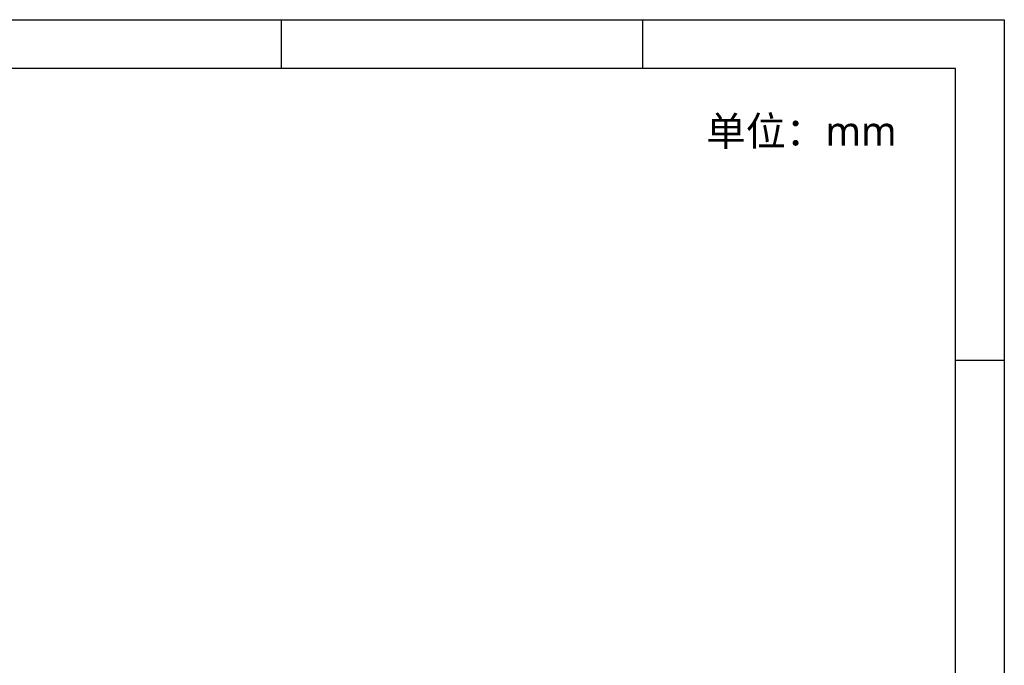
# Model space of a CAD drawing. Header units: millimetres. Extents: x -1063 to 345, y 512 to 8005.
# Tile 397 of 397: x -475 to -172, y 7806 to 8005. Entities that reach past the tile are written whole.
import ezdxf

# ---------------------------------------------------------------- set-up
doc = ezdxf.new("R2010")
doc.units = ezdxf.units.MM
doc.header["$LTSCALE"] = 5
doc.layers.add('标注线', color=3, linetype='Continuous')
doc.styles.add('样式 1', font='simhei.ttf', dxfattribs={"height": 1.8})

msp = doc.modelspace()

# ---------------------------------------------------------------- linework, layer by layer
at = {"layer": '标注线', "color": 0}
for points in [[(-171.83, 8004.92), (-171.83, 7374.49), (-1063.42, 7374.49), (-1063.42, 8004.92)], [(-1048.41, 7989.91), (-1048.41, 7389.5), (-186.84, 7389.5), (-186.84, 7989.91)]]:
    msp.add_lwpolyline(points, close=True, dxfattribs=at)
for points in [[(-394.73, 7989.91), (-394.73, 8004.92)], [(-283.28, 7989.91), (-283.28, 8004.92)], [(-171.83, 7899.85), (-186.84, 7899.85)]]:
    msp.add_lwpolyline(points, dxfattribs=at)

# ---------------------------------------------------------------- texts
at = {"insert": (-263.81, 7975.06), "char_height": 9, "width": 64.8125, "attachment_point": 1, "style": '样式 1'}
msp.add_mtext('{\\fMicrosoft YaHei|b0|i0|c134|p34;单位：mm}', dxfattribs=at)

doc.saveas('drawing.dxf')
